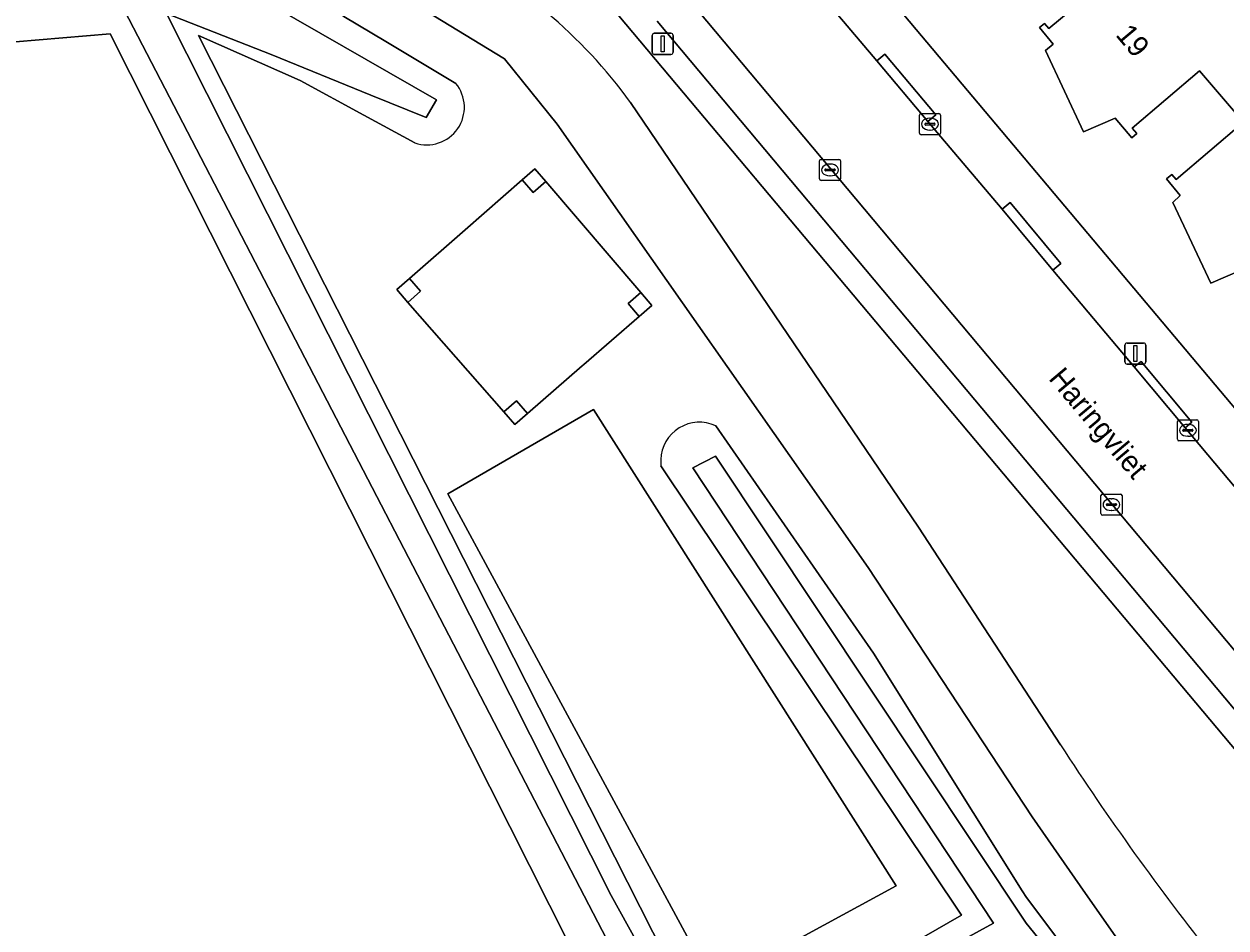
# Model space of a CAD drawing. Extents: x 157320 to 158835, y 386650 to 388491.
# Drawn here: x 157686.5 to 157743.6, y 387347.6 to 387390.5 of the extents above; entities that cross this region are included whole.
import ezdxf

# ---------------------------------------------------------------- set-up
doc = ezdxf.new("R2010")
doc.units = 0
for name, color, linetype in [('IMGEO_Erf', 7, 'Continuous'), ('IMGEO_Fietspad_gesloten', 7, 'Continuous'), ('IMGEO_Groenvoorziening', 7, 'Continuous'), ('IMGEO_Hoogspanningsmast', 7, 'Continuous'), ('IMGEO_Kolk', 7, 'Continuous'), ('IMGEO_Lichtmast', 7, 'Continuous'), ('IMGEO_Oever', 7, 'Continuous'), ('IMGEO_Openbare_ruimte_label', 7, 'Continuous'), ('IMGEO_Pand', 7, 'Continuous'), ('IMGEO_Pand_nummerreeks', 7, 'Continuous'), ('IMGEO_Parkeervlak_open', 7, 'Continuous'), ('IMGEO_Rijbaan_lokaal_open', 7, 'Continuous'), ('IMGEO_Voetpad_open', 7, 'Continuous'), ('IMGEO_Waterloop', 7, 'Continuous')]:
    doc.layers.add(name, color=color, linetype=linetype)

msp = doc.modelspace()

# ---------------------------------------------------------------- linework, layer by layer
at = {"layer": 'IMGEO_Erf'}
for points in [[(157718.465, 387402.672), (157769.321, 387342.243)], [(157744.387, 387378.875), (157742.879, 387378.229), (157741.083, 387382.064), (157741.431, 387382.395), (157740.782, 387383.185), (157741.023, 387383.39), (157741.235, 387383.142), (157744.435, 387385.869), (157742.349, 387388.316), (157739.149, 387385.589), (157739.361, 387385.34), (157739.12, 387385.135), (157738.333, 387386.068), (157736.834, 387385.414), (157735.023, 387389.27), (157735.391, 387389.578), (157734.735, 387390.362), (157734.979, 387390.566), (157735.189, 387390.315), (157738.418, 387393.014)]]:
    msp.add_lwpolyline(points, dxfattribs=at)
at = {"layer": 'IMGEO_Fietspad_gesloten'}
for points in [[(157702.404, 387398.551), (157702.358, 387398.557), (157698.422, 387396.902), (157693.639, 387396.11), (157693.903, 387396.097), (157694.577, 387396.062), (157695.507, 387395.931), (157696.421, 387395.718), (157697.313, 387395.423), (157698.175, 387395.05), (157704.741, 387391.661), (157704.869, 387391.595), (157709.323, 387388.878), (157711.819, 387385.78), (157726.593, 387364.724), (157734.388, 387352.887), (157736.923, 387349.234), (157739.741, 387345.22)], [(157735.741, 387356.293), (157728.994, 387366.641), (157715.303, 387386.813)]]:
    msp.add_lwpolyline(points, dxfattribs=at)
for centre, radius, start, end in [((157696.015, 387372.828), 23.824, 35.9441, 64.1631), ((157850.27, 387430.879), 136.675, 213.07367, 218.30192)]:
    msp.add_arc(centre, radius, start, end, dxfattribs=at)
at = {"layer": 'IMGEO_Groenvoorziening'}
for points in [[(157758.699, 387338.613), (157708.688, 387398.154)], [(157739.741, 387345.22), (157736.923, 387349.234), (157734.388, 387352.887), (157726.593, 387364.724), (157711.819, 387385.78), (157709.323, 387388.878), (157704.869, 387391.595), (157704.741, 387391.661), (157698.175, 387395.05), (157697.313, 387395.423), (157696.421, 387395.718), (157695.507, 387395.931), (157694.577, 387396.062), (157693.903, 387396.097), (157693.639, 387396.11), (157692.7, 387396.073), (157692.243, 387396.025), (157689.997, 387395.835), (157683.299, 387395.27), (157673.805, 387394.659)], [(157690.82, 387394.128), (157691.615, 387394.111), (157693.391, 387393.959), (157695.146, 387393.648), (157696.352, 387393.321), (157696.866, 387393.182), (157698.538, 387392.564), (157700.148, 387391.799), (157701.683, 387390.893), (157703.686, 387389.697), (157707.009, 387387.712)], [(157690.589, 387390.068), (157677.072, 387388.926)], [(157748.954, 387278.898), (157719.562, 387334.448), (157716.214, 387339.264), (157690.589, 387390.068)], [(157705.057, 387384.889), (157702.633, 387386.208), (157699.611, 387387.853), (157694.783, 387389.983), (157719.353, 387341.493), (157731.027, 387348.205), (157716.755, 387369.553)], [(157715.303, 387386.813), (157728.994, 387366.641), (157735.741, 387356.293)], [(157719.356, 387371.451), (157726.852, 387360.649), (157733.924, 387349.363), (157734.121, 387349.049), (157738.812, 387342.81), (157742.015, 387339.138), (157744.11, 387337.222), (157757.159, 387325.286)]]:
    msp.add_lwpolyline(points, dxfattribs=at)
for points in [[(157713.088, 387374.361), (157713.01, 387374.293), (157710.415, 387372.04), (157709.811, 387371.516), (157709.284, 387372.118), (157704.732, 387377.316), (157704.205, 387377.918), (157704.807, 387378.445), (157707.446, 387380.757), (157710.163, 387383.137), (157710.765, 387383.664), (157711.285, 387383.056), (157715.802, 387377.776), (157716.322, 387377.168), (157715.718, 387376.644)], [(157715.802, 387377.776), (157711.285, 387383.056), (157710.677, 387382.536), (157710.163, 387383.137), (157707.446, 387380.757), (157704.807, 387378.445), (157705.334, 387377.843), (157704.732, 387377.316), (157709.284, 387372.118), (157709.886, 387372.645), (157710.415, 387372.04), (157713.01, 387374.293), (157713.088, 387374.361), (157715.718, 387376.644), (157715.194, 387377.256)], [(157706.622, 387368.214), (157719.257, 387344.89), (157727.937, 387349.609), (157713.547, 387372.225)], [(157706.622, 387368.214), (157713.547, 387372.225), (157727.937, 387349.609), (157719.257, 387344.89)]]:
    msp.add_lwpolyline(points, close=True, dxfattribs=at)
for centre, radius, start, end in [((157696.015, 387372.828), 23.824, 35.9441, 64.1631), ((157705.627, 387386.581), 1.786, 251.3835, 39.2916), ((157718.581, 387369.782), 1.84, 65.0937, 178.0381), ((157718.687, 387369.785), 1.946, 178.2429, 186.8554), ((157850.27, 387430.879), 136.675, 213.07367, 218.30192)]:
    msp.add_arc(centre, radius, start, end, dxfattribs=at)
at = {"layer": 'IMGEO_Hoogspanningsmast'}
for points in [[(157710.765, 387383.664), (157710.163, 387383.137), (157710.677, 387382.536), (157711.285, 387383.056)], [(157704.807, 387378.445), (157704.205, 387377.918), (157704.732, 387377.316), (157705.334, 387377.843)], [(157715.802, 387377.776), (157715.194, 387377.256), (157715.718, 387376.644), (157716.322, 387377.168)], [(157709.284, 387372.118), (157709.811, 387371.516), (157710.415, 387372.04), (157709.886, 387372.645)]]:
    msp.add_lwpolyline(points, close=True, dxfattribs=at)
at = {"layer": 'IMGEO_Kolk'}
for p, q in [((157729.036, 387385.352), (157729.036, 387386.204)), ((157729.111, 387386.278), (157729.963, 387386.278)), ((157730.037, 387386.204), (157730.037, 387385.352)), ((157729.295, 387385.772), (157729.295, 387385.784)), ((157729.733, 387385.735), (157729.335, 387385.735)), ((157729.338, 387385.821), (157729.736, 387385.821)), ((157729.524, 387386.058), (157729.549, 387386.058)), ((157729.779, 387385.784), (157729.779, 387385.772)), ((157729.963, 387385.278), (157729.111, 387385.278)), ((157729.547, 387385.498), (157729.522, 387385.498)), ((157724.286, 387383.179), (157724.286, 387384.031)), ((157724.361, 387384.105), (157725.213, 387384.105)), ((157725.287, 387384.031), (157725.287, 387383.179)), ((157724.545, 387383.599), (157724.545, 387383.611)), ((157724.983, 387383.562), (157724.585, 387383.562)), ((157724.588, 387383.648), (157724.986, 387383.648)), ((157724.797, 387383.325), (157724.772, 387383.325)), ((157724.774, 387383.885), (157724.799, 387383.885)), ((157725.029, 387383.611), (157725.029, 387383.599)), ((157725.213, 387383.105), (157724.361, 387383.105)), ((157741.291, 387370.812), (157741.291, 387371.664)), ((157741.366, 387371.738), (157742.218, 387371.738)), ((157741.779, 387371.518), (157741.804, 387371.518)), ((157742.292, 387371.664), (157742.292, 387370.812)), ((157741.55, 387371.232), (157741.55, 387371.244)), ((157741.988, 387371.195), (157741.59, 387371.195)), ((157741.593, 387371.281), (157741.991, 387371.281)), ((157741.802, 387370.958), (157741.777, 387370.958)), ((157742.034, 387371.244), (157742.034, 387371.232)), ((157742.218, 387370.738), (157741.366, 387370.738)), ((157737.66, 387367.283), (157737.66, 387368.135)), ((157737.735, 387368.209), (157738.587, 387368.209)), ((157738.148, 387367.989), (157738.173, 387367.989)), ((157738.661, 387368.135), (157738.661, 387367.283)), ((157737.919, 387367.703), (157737.919, 387367.715)), ((157738.357, 387367.666), (157737.959, 387367.666)), ((157737.962, 387367.752), (157738.36, 387367.752)), ((157738.171, 387367.429), (157738.146, 387367.429)), ((157738.403, 387367.715), (157738.403, 387367.703)), ((157738.587, 387367.209), (157737.735, 387367.209))]:
    msp.add_line(p, q, dxfattribs=at)
for points in [[(157729.036, 387385.352), (157729.036, 387386.204)], [(157729.111, 387386.278), (157729.963, 387386.278)], [(157730.037, 387386.204), (157730.037, 387385.352)], [(157729.963, 387385.278), (157729.111, 387385.278)], [(157724.286, 387383.179), (157724.286, 387384.031)], [(157724.361, 387384.105), (157725.213, 387384.105)], [(157725.287, 387384.031), (157725.287, 387383.179)], [(157725.213, 387383.105), (157724.361, 387383.105)], [(157741.291, 387370.812), (157741.291, 387371.664)], [(157741.366, 387371.738), (157742.218, 387371.738)], [(157742.292, 387371.664), (157742.292, 387370.812)], [(157742.218, 387370.738), (157741.366, 387370.738)], [(157737.66, 387367.283), (157737.66, 387368.135)], [(157737.735, 387368.209), (157738.587, 387368.209)], [(157738.661, 387368.135), (157738.661, 387367.283)], [(157738.587, 387367.209), (157737.735, 387367.209)]]:
    msp.add_lwpolyline(points, dxfattribs=at)
for centre, radius, start, end in [((157729.113, 387386.202), 0.0765, 91.552, 178.448), ((157729.113, 387386.202), 0.0765, 91.552, 178.448), ((157729.961, 387386.202), 0.0765, 1.552, 88.448), ((157729.961, 387386.202), 0.0765, 1.552, 88.448), ((157729.335, 387385.781), 0.0403, 85.8775, 175.7526), ((157729.332, 387385.771), 0.0366, 178.938, 274.7102), ((157729.736, 387385.778), 0.043, 264.8664, 352.4533), ((157729.74, 387385.783), 0.0386, 1.7309, 96.639), ((157729.113, 387385.354), 0.0765, 181.552, 268.448), ((157729.113, 387385.354), 0.0765, 181.552, 268.448), ((157729.961, 387385.354), 0.0765, 271.552, 358.448), ((157729.961, 387385.354), 0.0765, 271.552, 358.448), ((157724.363, 387384.029), 0.0765, 91.552, 178.448), ((157724.363, 387384.029), 0.0765, 91.552, 178.448), ((157725.211, 387384.029), 0.0765, 1.552, 88.448), ((157725.211, 387384.029), 0.0765, 1.552, 88.448), ((157724.585, 387383.608), 0.0403, 85.8775, 175.7526), ((157724.582, 387383.598), 0.0366, 178.938, 274.7102), ((157724.986, 387383.605), 0.043, 264.8664, 352.4533), ((157724.99, 387383.61), 0.0386, 1.7309, 96.639), ((157724.363, 387383.181), 0.0765, 181.552, 268.448), ((157724.363, 387383.181), 0.0765, 181.552, 268.448), ((157725.211, 387383.181), 0.0765, 271.552, 358.448), ((157725.211, 387383.181), 0.0765, 271.552, 358.448), ((157741.368, 387371.662), 0.0765, 91.552, 178.448), ((157741.368, 387371.662), 0.0765, 91.552, 178.448), ((157742.216, 387371.662), 0.0765, 1.552, 88.448), ((157742.216, 387371.662), 0.0765, 1.552, 88.448), ((157741.368, 387370.814), 0.0765, 181.552, 268.448), ((157741.368, 387370.814), 0.0765, 181.552, 268.448), ((157741.59, 387371.241), 0.0403, 85.8775, 175.7526), ((157741.587, 387371.231), 0.0366, 178.938, 274.7102), ((157741.991, 387371.238), 0.043, 264.8664, 352.4533), ((157741.995, 387371.243), 0.0386, 1.7309, 96.639), ((157742.216, 387370.814), 0.0765, 271.552, 358.448), ((157742.216, 387370.814), 0.0765, 271.552, 358.448), ((157737.737, 387368.133), 0.0765, 91.552, 178.448), ((157737.737, 387368.133), 0.0765, 91.552, 178.448), ((157738.585, 387368.133), 0.0765, 1.552, 88.448), ((157738.585, 387368.133), 0.0765, 1.552, 88.448), ((157737.959, 387367.712), 0.0403, 85.8775, 175.7526), ((157737.956, 387367.702), 0.0366, 178.938, 274.7102), ((157738.36, 387367.709), 0.043, 264.8664, 352.4533), ((157738.364, 387367.714), 0.0386, 1.7309, 96.639), ((157737.737, 387367.285), 0.0765, 181.552, 268.448), ((157737.737, 387367.285), 0.0765, 181.552, 268.448), ((157738.585, 387367.285), 0.0765, 271.552, 358.448), ((157738.585, 387367.285), 0.0765, 271.552, 358.448)]:
    msp.add_arc(centre, radius, start, end, dxfattribs=at)
for centre, major_axis, ratio, start_param, end_param in [((157729.523, 387385.778), (-0.387, 0.002), 0.722429, 4.712389, 7.853982), ((157729.548, 387385.778), (-0.39, 0.002), 0.717154, 1.570796, 4.712389), ((157724.773, 387383.605), (-0.387, 0.002), 0.722429, 4.712389, 7.853982), ((157724.798, 387383.605), (-0.39, 0.002), 0.717154, 1.570796, 4.712389), ((157741.778, 387371.238), (-0.387, 0.002), 0.722429, 4.712389, 7.853982), ((157741.803, 387371.238), (-0.39, 0.002), 0.717154, 1.570796, 4.712389), ((157738.147, 387367.709), (-0.387, 0.002), 0.722429, 4.712389, 7.853982), ((157738.172, 387367.709), (-0.39, 0.002), 0.717154, 1.570796, 4.712389)]:
    msp.add_ellipse(centre, major_axis=major_axis, ratio=ratio, start_param=start_param, end_param=end_param, dxfattribs=at)
at = {"layer": 'IMGEO_Lichtmast'}
for p, q in [((157716.337, 387389.193), (157716.337, 387389.993)), ((157716.337, 387389.993), (157716.337, 387389.193)), ((157716.437, 387390.093), (157717.227, 387390.093)), ((157717.227, 387390.093), (157716.437, 387390.093)), ((157717.327, 387389.993), (157717.327, 387389.193)), ((157717.327, 387389.193), (157717.327, 387389.993)), ((157717.227, 387389.093), (157716.437, 387389.093)), ((157716.437, 387389.093), (157717.227, 387389.093)), ((157738.899, 387375.384), (157739.689, 387375.384)), ((157739.689, 387375.384), (157738.899, 387375.384)), ((157738.799, 387374.484), (157738.799, 387375.284)), ((157738.799, 387375.284), (157738.799, 387374.484)), ((157739.789, 387375.284), (157739.789, 387374.484)), ((157739.789, 387374.484), (157739.789, 387375.284)), ((157739.689, 387374.384), (157738.899, 387374.384)), ((157738.899, 387374.384), (157739.689, 387374.384))]:
    msp.add_line(p, q, dxfattribs=at)
for points in [[(157716.757, 387389.968), (157716.907, 387389.968), (157716.907, 387389.218), (157716.757, 387389.218), (157716.757, 387389.968)], [(157739.219, 387375.259), (157739.369, 387375.259), (157739.369, 387374.509), (157739.219, 387374.509), (157739.219, 387375.259)]]:
    msp.add_lwpolyline(points, dxfattribs=at)
for centre, start, end in [((157716.437, 387389.993), 90, 180), ((157716.437, 387389.993), 90, 180), ((157717.227, 387389.993), 0, 90), ((157717.227, 387389.993), 360, 90), ((157716.437, 387389.193), 180, 270), ((157716.437, 387389.193), 180, 270), ((157717.227, 387389.193), 270, 0), ((157717.227, 387389.193), 270, 0), ((157738.899, 387375.284), 90, 180), ((157738.899, 387375.284), 90, 180), ((157739.689, 387375.284), 0, 90), ((157739.689, 387375.284), 360, 90), ((157738.899, 387374.484), 180, 270), ((157738.899, 387374.484), 180, 270), ((157739.689, 387374.484), 270, 0), ((157739.689, 387374.484), 270, 0)]:
    msp.add_arc(centre, 0.1, start, end, dxfattribs=at)
at = {"layer": 'IMGEO_Oever'}
for points in [[(157707.009, 387387.712), (157703.686, 387389.697), (157701.683, 387390.893), (157700.148, 387391.799), (157698.538, 387392.564), (157696.866, 387393.182), (157696.352, 387393.321), (157695.146, 387393.648), (157693.391, 387393.959), (157691.615, 387394.111), (157690.82, 387394.128)], [(157676.694, 387391.34), (157687.507, 387392.924), (157693.609, 387393.039), (157698.321, 387391.379), (157706.084, 387386.937), (157705.601, 387386.088), (157702.975, 387387.15), (157698.224, 387389.081), (157693.262, 387391.031), (157714.387, 387349.148), (157719.176, 387340.497), (157732.558, 387347.835), (157718.268, 387369.462), (157719.35, 387370.003), (157734.102, 387347.835), (157743.178, 387336.674)], [(157716.743, 387342.119), (157691.041, 387391.611), (157676.655, 387390.259)], [(157677.072, 387388.926), (157690.589, 387390.068), (157716.214, 387339.264), (157719.562, 387334.448), (157748.954, 387278.898)], [(157694.783, 387389.983), (157699.611, 387387.853), (157702.633, 387386.208), (157705.057, 387384.889)], [(157716.755, 387369.553), (157731.027, 387348.205), (157719.353, 387341.493), (157694.783, 387389.983)], [(157757.159, 387325.286), (157744.11, 387337.222), (157742.015, 387339.138), (157738.812, 387342.81), (157734.121, 387349.049), (157733.924, 387349.363), (157726.852, 387360.649), (157719.356, 387371.451)]]:
    msp.add_lwpolyline(points, dxfattribs=at)
for centre, radius, start, end in [((157705.627, 387386.581), 1.786, 251.3835, 39.2916), ((157718.581, 387369.782), 1.84, 65.0937, 178.0381), ((157718.687, 387369.785), 1.946, 178.2429, 186.8554)]:
    msp.add_arc(centre, radius, start, end, dxfattribs=at)
at = {"layer": 'IMGEO_Pand'}
for points in [[(157738.418, 387393.014), (157735.189, 387390.315), (157734.979, 387390.566), (157734.735, 387390.362), (157735.391, 387389.578), (157735.023, 387389.27), (157736.834, 387385.414), (157738.333, 387386.068), (157739.12, 387385.135), (157739.361, 387385.34), (157739.149, 387385.589), (157742.349, 387388.316), (157744.435, 387385.869), (157744.532, 387385.755), (157749.43, 387389.817), (157749.526, 387389.702), (157752.054, 387391.801), (157748.378, 387396.157), (157745.847, 387394.033), (157743.466, 387396.871), (157743.37, 387396.986), (157738.514, 387392.899)], [(157749.526, 387389.702), (157749.43, 387389.817), (157744.532, 387385.755), (157744.435, 387385.869), (157741.235, 387383.142), (157741.023, 387383.39), (157740.782, 387383.185), (157741.431, 387382.395), (157741.083, 387382.064), (157742.879, 387378.229), (157744.387, 387378.875), (157745.169, 387377.95), (157745.412, 387378.155), (157745.207, 387378.399), (157748.439, 387381.125), (157750.524, 387378.654), (157750.621, 387378.539), (157755.474, 387382.602), (157755.57, 387382.487), (157758.104, 387384.612), (157754.414, 387388.959), (157751.886, 387386.86)]]:
    msp.add_lwpolyline(points, close=True, dxfattribs=at)
at = {"layer": 'IMGEO_Parkeervlak_open'}
for points in [[(157762.889, 387338.291), (157715.974, 387394.208)], [(157716.57, 387390.664), (157759.803, 387339.178)]]:
    msp.add_lwpolyline(points, dxfattribs=at)
at = {"layer": 'IMGEO_Rijbaan_lokaal_open'}
msp.add_lwpolyline([(157720.689, 387396.303), (157720.048, 387397.053), (157717.207, 387400.424), (157713.38, 387397.308), (157715.974, 387394.208), (157762.889, 387338.291), (157763.878, 387337.111), (157767.71, 387340.371), (157766.782, 387341.508), (157764.366, 387344.391), (157759.838, 387349.746), (157757.416, 387352.641), (157757.119, 387352.995), (157753.572, 387357.197), (157751.143, 387360.104), (157747.911, 387363.919), (157745.484, 387366.812), (157741.669, 387371.361), (157739.241, 387374.249), (157735.374, 387378.841), (157732.962, 387381.742), (157729.435, 387385.897), (157727.014, 387388.783), (157723.133, 387393.384)], close=True, dxfattribs=at)
at = {"layer": 'IMGEO_Voetpad_open'}
for points in [[(157773.051, 387338.018), (157769.321, 387342.243), (157718.465, 387402.672)], [(157717.207, 387400.424), (157720.048, 387397.053), (157720.689, 387396.303), (157721.072, 387396.623), (157723.516, 387393.704), (157723.133, 387393.384), (157727.014, 387388.783), (157727.397, 387389.104), (157729.818, 387386.218), (157729.435, 387385.897), (157732.962, 387381.742), (157733.346, 387382.061), (157735.758, 387379.16), (157735.374, 387378.841), (157739.241, 387374.249), (157739.565, 387374.507), (157741.985, 387371.632), (157741.669, 387371.361), (157745.484, 387366.812)], [(157708.688, 387398.154), (157758.699, 387338.613)], [(157759.803, 387339.178), (157716.57, 387390.664)]]:
    msp.add_lwpolyline(points, dxfattribs=at)
for points in [[(157729.435, 387385.897), (157729.818, 387386.218), (157727.397, 387389.104), (157727.014, 387388.783)], [(157735.374, 387378.841), (157735.758, 387379.16), (157733.346, 387382.061), (157732.962, 387381.742)], [(157741.669, 387371.361), (157741.985, 387371.632), (157739.565, 387374.507), (157739.241, 387374.249)]]:
    msp.add_lwpolyline(points, close=True, dxfattribs=at)
at = {"layer": 'IMGEO_Waterloop'}
for points in [[(157743.178, 387336.674), (157734.102, 387347.835), (157719.35, 387370.003), (157718.268, 387369.462), (157732.558, 387347.835), (157719.176, 387340.497), (157714.387, 387349.148), (157693.262, 387391.031), (157698.224, 387389.081), (157702.975, 387387.15), (157705.601, 387386.088), (157706.084, 387386.937), (157698.321, 387391.379), (157693.609, 387393.039), (157687.507, 387392.924), (157676.694, 387391.34)], [(157676.655, 387390.259), (157691.041, 387391.611), (157716.743, 387342.119)]]:
    msp.add_lwpolyline(points, dxfattribs=at)

# ---------------------------------------------------------------- texts
at = {"layer": 'IMGEO_Openbare_ruimte_label'}
msp.add_text('Haringvliet', height=1, rotation=310.0917, dxfattribs=at).set_placement((157735.135, 387373.684))
at = {"layer": 'IMGEO_Pand_nummerreeks'}
msp.add_text('19', height=1, rotation=309.9693, dxfattribs=at).set_placement((157738.321, 387390.005))

doc.saveas('drawing.dxf')
